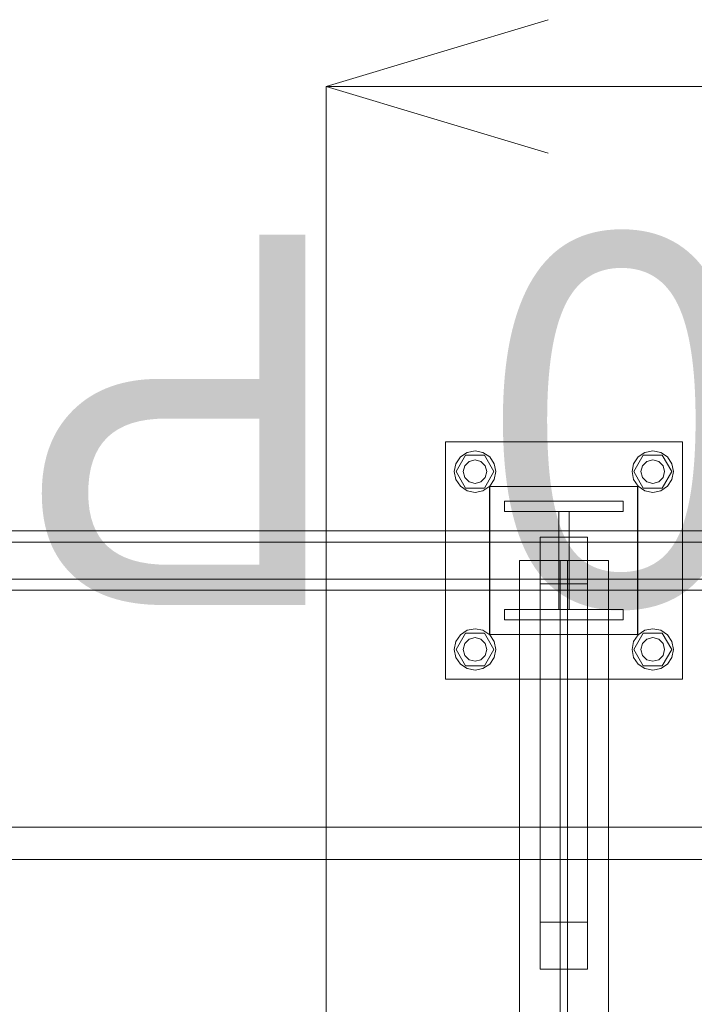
# Model space of a CAD drawing. Header units: millimetres. Extents: x -2233 to 65662, y -50530 to 6847.
# Tile 343 of 656: x 4043 to 4499, y -17870 to -17205. Entities that reach past the tile are written whole.
import ezdxf

# ---------------------------------------------------------------- set-up
doc = ezdxf.new("R2010")
doc.units = ezdxf.units.MM
doc.layers.add('COTAS_P', color=1, linetype='Continuous', lineweight=0)
doc.layers.add('superior_C01', color=7, linetype='Continuous', lineweight=0)
doc.dimstyles.new('R19_100', dxfattribs={"dimtxt": 250, "dimasz": 150, "dimexe": 150, "dimexo": 80, "dimgap": 100, "dimtad": 1, "dimtih": 1, "dimtoh": 1, "dimdsep": 46, "dimcen": 0.09, "dimadec": 0, "dimazin": 0, "dimtfac": 1, "dimtdec": 4, "dimtofl": 0, "dimtmove": 0, "dimatfit": 3, "dimfxl": 1, "dimtolj": 1, "dimtzin": 0, "dimarcsym": 0})

# ---------------------------------------------------------------- blocks, each defined once
blk = doc.blocks.new('DIM_R32_30')
at = {"layer": 'COTAS_P'}
for p, q in [((4250, -17250), (4400, -17205)), ((5950, -17250), (5800, -17205)), ((4250, -18150), (4250, -17250)), ((5950, -17250), (4250, -17250)), ((4250, -17250), (4400, -17295)), ((5950, -17250), (5800, -17295)), ((5950, -18150), (5950, -17250))]:
    blk.add_line(p, q, dxfattribs=at)
blk.add_text('1700 P', height=250, rotation=180, dxfattribs=at).set_placement((5100, -17350))

msp = doc.modelspace()

# ---------------------------------------------------------------- linework, layer by layer
at = {"layer": 'superior_C01'}
for p, q in [((4330.544, -17650), (4330.544, -17490)), ((4330.544, -17490), (4490.544, -17490)), ((4345.186, -17497.066), (4350.544, -17496)), ((4350.544, -17496), (4355.902, -17497.066)), ((4465.186, -17497.066), (4470.544, -17496)), ((4470.544, -17496), (4475.902, -17497.066)), ((4490.544, -17490), (4490.544, -17650)), ((4337.61, -17504.642), (4340.645, -17500.101)), ((4337.744, -17510), (4344.144, -17498.915)), ((4340.645, -17500.101), (4345.186, -17497.066)), ((4344.144, -17498.915), (4356.944, -17498.915)), ((4346.544, -17503.072), (4350.544, -17502)), ((4350.544, -17502), (4354.544, -17503.072)), ((4355.902, -17497.066), (4360.444, -17500.101)), ((4356.944, -17498.915), (4363.344, -17510)), ((4360.444, -17500.101), (4363.478, -17504.642)), ((4457.61, -17504.642), (4460.645, -17500.101)), ((4457.744, -17510), (4464.144, -17498.915)), ((4460.645, -17500.101), (4465.186, -17497.066)), ((4464.144, -17498.915), (4476.944, -17498.915)), ((4466.544, -17503.072), (4470.544, -17502)), ((4470.544, -17502), (4474.544, -17503.072)), ((4475.902, -17497.066), (4480.444, -17500.101)), ((4476.944, -17498.915), (4483.344, -17510)), ((4480.444, -17500.101), (4483.478, -17504.642)), ((4336.544, -17510), (4337.61, -17504.642)), ((4342.544, -17510), (4343.616, -17506)), ((4343.616, -17506), (4346.544, -17503.072)), ((4354.544, -17503.072), (4357.472, -17506)), ((4357.472, -17506), (4358.544, -17510)), ((4363.478, -17504.642), (4364.544, -17510)), ((4456.544, -17510), (4457.61, -17504.642)), ((4462.544, -17510), (4463.616, -17506)), ((4463.616, -17506), (4466.544, -17503.072)), ((4474.544, -17503.072), (4477.472, -17506)), ((4477.472, -17506), (4478.544, -17510)), ((4483.478, -17504.642), (4484.544, -17510)), ((4337.61, -17515.358), (4336.544, -17510)), ((4340.645, -17519.899), (4337.61, -17515.358)), ((4344.144, -17521.085), (4337.744, -17510)), ((4343.616, -17514), (4342.544, -17510)), ((4346.544, -17516.928), (4343.616, -17514)), ((4357.472, -17514), (4354.544, -17516.928)), ((4363.344, -17510), (4356.944, -17521.085)), ((4358.544, -17510), (4357.472, -17514)), ((4363.478, -17515.358), (4360.444, -17519.899)), ((4364.544, -17510), (4363.478, -17515.358)), ((4457.61, -17515.358), (4456.544, -17510)), ((4460.645, -17519.899), (4457.61, -17515.358)), ((4464.144, -17521.085), (4457.744, -17510)), ((4463.616, -17514), (4462.544, -17510)), ((4466.544, -17516.928), (4463.616, -17514)), ((4477.472, -17514), (4474.544, -17516.928)), ((4483.344, -17510), (4476.944, -17521.085)), ((4478.544, -17510), (4477.472, -17514)), ((4483.478, -17515.358), (4480.444, -17519.899)), ((4484.544, -17510), (4483.478, -17515.358)), ((4345.186, -17522.934), (4340.645, -17519.899)), ((4356.944, -17521.085), (4344.144, -17521.085)), ((4350.544, -17518), (4346.544, -17516.928)), ((4354.544, -17516.928), (4350.544, -17518)), ((4360.444, -17519.899), (4355.902, -17522.934)), ((4360.262, -17620), (4360.262, -17520)), ((4360.262, -17520), (4460.262, -17520)), ((4360.544, -17620), (4360.544, -17520)), ((4360.544, -17520), (4460.544, -17520)), ((4460.262, -17520), (4460.262, -17620)), ((4460.544, -17520), (4460.544, -17620)), ((4465.186, -17522.934), (4460.645, -17519.899)), ((4476.944, -17521.085), (4464.144, -17521.085)), ((4470.544, -17518), (4466.544, -17516.928)), ((4474.544, -17516.928), (4470.544, -17518)), ((4480.444, -17519.899), (4475.902, -17522.934)), ((4350.544, -17524), (4345.186, -17522.934)), ((4355.902, -17522.934), (4350.544, -17524)), ((4470.544, -17524), (4465.186, -17522.934)), ((4475.902, -17522.934), (4470.544, -17524)), ((4370.544, -17537), (4370.544, -17530)), ((4370.544, -17530), (4450.544, -17530)), ((4450.544, -17530), (4450.544, -17537)), ((4450.544, -17537), (4370.544, -17537)), ((4407.044, -17603), (4407.044, -17537)), ((4407.044, -17537), (4414.044, -17537)), ((4414.044, -17537), (4414.044, -17603)), ((4891.593, -17550), (3740.385, -17550)), ((3751.675, -17550), (4902.883, -17550)), ((4972.035, -17550), (3820.827, -17550)), ((3834.94, -17550), (4986.148, -17550)), ((4394.544, -17585.841), (4394.544, -17554.159)), ((4394.544, -17554.159), (4426.544, -17554.159)), ((4394.544, -17554.159), (4394.544, -17814.159)), ((4426.544, -17554.159), (4426.544, -17585.841)), ((4426.544, -17814.159), (4426.544, -17554.159)), ((4889.742, -17557.5), (3820.388, -17557.5)), ((3835.379, -17557.5), (4904.734, -17557.5)), ((4440.544, -17570), (4380.544, -17570)), ((4380.544, -17570), (4380.544, -18430)), ((4413.044, -17570), (4408.044, -17570)), ((4408.044, -17570), (4408.044, -18430)), ((4413.044, -18430), (4413.044, -17570)), ((4440.544, -18430), (4440.544, -17570)), ((3820.388, -17582.5), (4889.742, -17582.5)), ((3835.379, -17582.5), (4904.734, -17582.5)), ((4426.544, -17585.841), (4394.544, -17585.841)), ((4394.544, -17585.841), (4394.544, -17845.841)), ((4426.544, -17585.841), (4426.544, -17845.841)), ((3740.385, -17590), (4891.593, -17590)), ((3751.675, -17590), (4902.883, -17590)), ((3820.827, -17590), (4972.035, -17590)), ((3834.94, -17590), (4986.148, -17590)), ((4370.544, -17610), (4370.544, -17603)), ((4370.544, -17603), (4450.544, -17603)), ((4414.044, -17603), (4407.044, -17603)), ((4450.544, -17603), (4450.544, -17610)), ((4450.544, -17610), (4370.544, -17610)), ((4337.61, -17624.642), (4340.645, -17620.101)), ((4337.744, -17630), (4344.144, -17618.915)), ((4340.645, -17620.101), (4345.186, -17617.066)), ((4344.144, -17618.915), (4356.944, -17618.915)), ((4345.186, -17617.066), (4350.544, -17616)), ((4346.544, -17623.072), (4350.544, -17622)), ((4350.544, -17616), (4355.902, -17617.066)), ((4350.544, -17622), (4354.544, -17623.072)), ((4355.902, -17617.066), (4360.444, -17620.101)), ((4356.944, -17618.915), (4363.344, -17630)), ((4460.262, -17620), (4360.262, -17620)), ((4360.444, -17620.101), (4363.478, -17624.642)), ((4460.544, -17620), (4360.544, -17620)), ((4457.61, -17624.642), (4460.645, -17620.101)), ((4457.744, -17630), (4464.144, -17618.915)), ((4460.645, -17620.101), (4465.186, -17617.066)), ((4464.144, -17618.915), (4476.944, -17618.915)), ((4465.186, -17617.066), (4470.544, -17616)), ((4466.544, -17623.072), (4470.544, -17622)), ((4470.544, -17616), (4475.902, -17617.066)), ((4470.544, -17622), (4474.544, -17623.072)), ((4475.902, -17617.066), (4480.444, -17620.101)), ((4476.944, -17618.915), (4483.344, -17630)), ((4480.444, -17620.101), (4483.478, -17624.642)), ((4336.544, -17630), (4337.61, -17624.642)), ((4342.544, -17630), (4343.616, -17626)), ((4343.616, -17626), (4346.544, -17623.072)), ((4354.544, -17623.072), (4357.472, -17626)), ((4357.472, -17626), (4358.544, -17630)), ((4363.478, -17624.642), (4364.544, -17630)), ((4456.544, -17630), (4457.61, -17624.642)), ((4462.544, -17630), (4463.616, -17626)), ((4463.616, -17626), (4466.544, -17623.072)), ((4474.544, -17623.072), (4477.472, -17626)), ((4477.472, -17626), (4478.544, -17630)), ((4483.478, -17624.642), (4484.544, -17630)), ((4337.61, -17635.358), (4336.544, -17630)), ((4340.645, -17639.899), (4337.61, -17635.358)), ((4344.144, -17641.085), (4337.744, -17630)), ((4343.616, -17634), (4342.544, -17630)), ((4346.544, -17636.928), (4343.616, -17634)), ((4357.472, -17634), (4354.544, -17636.928)), ((4363.344, -17630), (4356.944, -17641.085)), ((4358.544, -17630), (4357.472, -17634)), ((4363.478, -17635.358), (4360.444, -17639.899)), ((4364.544, -17630), (4363.478, -17635.358)), ((4457.61, -17635.358), (4456.544, -17630)), ((4460.645, -17639.899), (4457.61, -17635.358)), ((4464.144, -17641.085), (4457.744, -17630)), ((4463.616, -17634), (4462.544, -17630)), ((4466.544, -17636.928), (4463.616, -17634)), ((4477.472, -17634), (4474.544, -17636.928)), ((4483.344, -17630), (4476.944, -17641.085)), ((4478.544, -17630), (4477.472, -17634)), ((4483.478, -17635.358), (4480.444, -17639.899)), ((4484.544, -17630), (4483.478, -17635.358)), ((4345.186, -17642.934), (4340.645, -17639.899)), ((4356.944, -17641.085), (4344.144, -17641.085)), ((4350.544, -17638), (4346.544, -17636.928)), ((4354.544, -17636.928), (4350.544, -17638)), ((4360.444, -17639.899), (4355.902, -17642.934)), ((4465.186, -17642.934), (4460.645, -17639.899)), ((4476.944, -17641.085), (4464.144, -17641.085)), ((4470.544, -17638), (4466.544, -17636.928)), ((4474.544, -17636.928), (4470.544, -17638)), ((4480.444, -17639.899), (4475.902, -17642.934)), ((4350.544, -17644), (4345.186, -17642.934)), ((4355.902, -17642.934), (4350.544, -17644)), ((4470.544, -17644), (4465.186, -17642.934)), ((4475.902, -17642.934), (4470.544, -17644)), ((4490.544, -17650), (4330.544, -17650)), ((1105.699, -17750), (10210.031, -17750)), ((10211.451, -17750), (1107.119, -17750)), ((3776.302, -17771.702), (4716.927, -17771.702)), ((4718.61, -17771.702), (3777.985, -17771.702)), ((4426.544, -17814.159), (4394.544, -17814.159)), ((4394.544, -17814.159), (4394.544, -17845.841)), ((4426.544, -17845.841), (4426.544, -17814.159)), ((4394.544, -17845.841), (4426.544, -17845.841))]:
    msp.add_line(p, q, dxfattribs=at)

# ---------------------------------------------------------------- dimensions: what is measured, and where the dimension line sits
at = {"layer": 'COTAS_P'}
dim = msp.add_aligned_dim(p1=(5950, -18150), p2=(4250, -18150), distance=-900, text='<> P', dimstyle='R19_100', dxfattribs=at)
dim.commit()
dim.dimension.update_dxf_attribs({"geometry": 'DIM_R32_30', "text_midpoint": (5100, -17250)})

doc.saveas('drawing.dxf')
